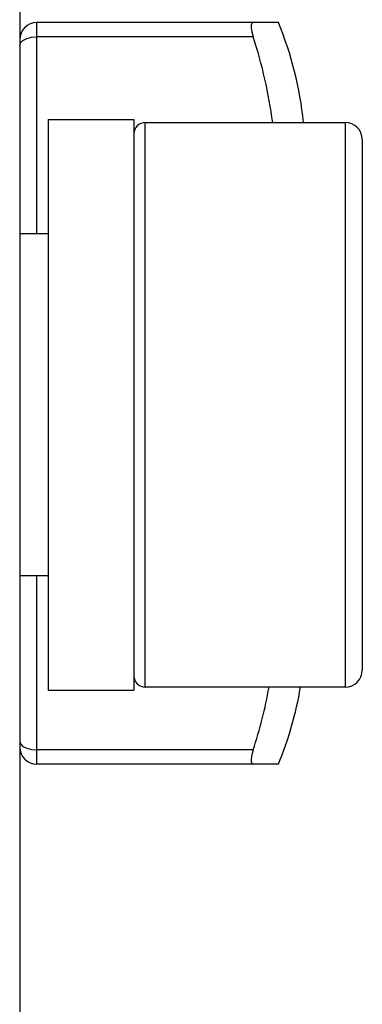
# Paper-space layout 'Sheet' of a CAD drawing. Header units: inches. Extents: x 0.2 to 10.8, y 0.2 to 8.3.
# Tile 360 of 545: x 8.166 to 8.19, y 2.033 to 2.1021. Entities that reach past the tile are written whole.
import ezdxf

# ---------------------------------------------------------------- set-up
doc = ezdxf.new("R2010")
doc.units = ezdxf.units.IN
doc.header["$MEASUREMENT"] = 0
doc.layers.get('0').update_dxf_attribs({"lineweight": 5})
doc.layers.add('02___PRT_ALL_AXES', color=7, linetype='Continuous')

psp = doc.layouts.new('Sheet')

# ---------------------------------------------------------------- linework, layer by layer
at = {"color": 0, "linetype": 'ByBlock', "lineweight": -3}
for p, q in [((8.18415025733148, 2.101868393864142), (8.167229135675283, 2.101868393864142)), ((8.167229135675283, 2.087068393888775), (8.167229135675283, 2.101868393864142)), ((8.18238366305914, 2.100868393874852), (8.167229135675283, 2.100868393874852)), ((8.174829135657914, 2.094868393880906), (8.188829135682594, 2.094868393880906)), ((8.174829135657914, 2.055268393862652), (8.174829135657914, 2.094868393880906)), ((8.188829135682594, 2.094868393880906), (8.188829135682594, 2.055268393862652)), ((8.190029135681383, 2.093668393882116), (8.190029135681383, 2.056468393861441)), ((8.167229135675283, 2.0498683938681), (8.167229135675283, 2.063068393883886)), ((8.188829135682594, 2.055268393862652), (8.174829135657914, 2.055268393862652)), ((8.18238366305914, 2.050868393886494), (8.167229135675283, 2.050868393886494)), ((8.18415025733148, 2.0498683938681), (8.167229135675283, 2.0498683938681))]:
    psp.add_line(p, q, dxfattribs=at)
for points in [[(8.18238366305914, 2.101868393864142), (8.182284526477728, 2.10182429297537), (8.182233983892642, 2.101695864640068), (8.182233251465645, 2.101493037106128), (8.18228307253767, 2.101214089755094), (8.18238366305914, 2.100868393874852)], [(8.166029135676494, 2.100268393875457), (8.166087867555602, 2.100453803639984), (8.166258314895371, 2.100621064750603), (8.166523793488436, 2.100753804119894), (8.166858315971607, 2.100839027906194), (8.167229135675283, 2.100868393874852)], [(8.166029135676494, 2.051468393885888), (8.16608786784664, 2.051282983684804), (8.166258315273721, 2.051115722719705), (8.16652379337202, 2.050982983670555), (8.166858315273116, 2.050897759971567), (8.167229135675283, 2.050868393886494)], [(8.18238366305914, 2.050868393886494), (8.182284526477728, 2.050528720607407), (8.182233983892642, 2.050250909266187), (8.182233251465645, 2.050045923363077), (8.18228307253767, 2.049914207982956), (8.18238366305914, 2.0498683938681)]]:
    psp.add_lwpolyline(points, dxfattribs=at)
for centre, radius, start, end in [((8.167229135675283, 2.100668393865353), 0.0012, 90, 180), ((8.174829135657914, 2.094068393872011), 0.0008000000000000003, 90, 180), ((8.188829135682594, 2.093668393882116), 0.0012, 0, 90), ((8.188829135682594, 2.056468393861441), 0.0012, 270, 0), ((8.174829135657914, 2.056068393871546), 0.0008000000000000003, 180, 270), ((8.167229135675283, 2.051068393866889), 0.0012, 180, 270)]:
    psp.add_arc(centre, radius, start, end, dxfattribs=at)
for points in [[(8.183752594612, 2.094868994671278), (8.183473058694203, 2.096901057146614), (8.183032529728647, 2.098922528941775), (8.18238366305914, 2.100868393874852)], [(8.18238366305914, 2.050868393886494), (8.182862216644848, 2.052303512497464), (8.183227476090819, 2.053779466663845), (8.183497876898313, 2.055267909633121)]]:
    psp.add_open_spline(points, degree=3, dxfattribs=at)
at = {"layer": '02___PRT_ALL_AXES', "color": 0, "linetype": 'ByBlock', "lineweight": -3}
for p, q in [((8.166029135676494, 2.24258687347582), (8.166029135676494, 2.002711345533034)), ((8.168029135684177, 2.095068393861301), (8.174029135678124, 2.095068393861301)), ((8.168029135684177, 2.095068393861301), (8.168029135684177, 2.055068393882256)), ((8.174029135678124, 2.095068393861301), (8.174029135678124, 2.055068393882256)), ((8.168029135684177, 2.087068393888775), (8.166029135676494, 2.087068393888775)), ((8.168029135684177, 2.063068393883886), (8.166029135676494, 2.063068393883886)), ((8.168029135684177, 2.055068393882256), (8.174029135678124, 2.055068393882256))]:
    psp.add_line(p, q, dxfattribs=at)
for centre, start, end in [((8.161337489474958, 2.092407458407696), 5.73057541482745, 22.52466218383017), ((8.161337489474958, 2.059329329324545), 337.4753378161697, 350.5290935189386)]:
    psp.add_arc(centre, 0.02469695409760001, start, end, dxfattribs=at)

doc.saveas('drawing.dxf')
